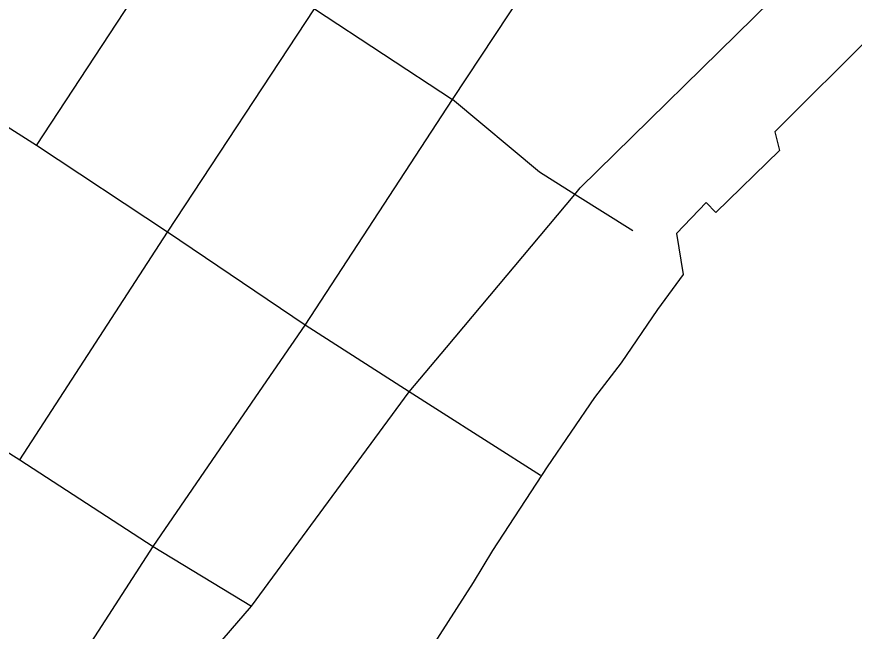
# Model space of a CAD drawing. Extents: x 0 to 40.2, y 0 to 22.
# Drawn here: x 2.5831 to 2.9091, y 19.5733 to 19.8123 of the extents above; entities that cross this region are included whole.
import ezdxf

# ---------------------------------------------------------------- set-up
doc = ezdxf.new("R2010")
doc.units = 0
for name, color, linetype in [('GM_X_Interchange_Ramps', 7, 'Continuous'), ('GM_X_Major_Lake', 7, 'Continuous'), ('GM_X_Major_Lake_Text', 7, 'Continuous'), ('GM_X_Unincorporated_Location', 7, 'Continuous')]:
    doc.layers.add(name, color=color, linetype=linetype)

msp = doc.modelspace()

# ---------------------------------------------------------------- linework, layer by layer
at = {"layer": 'GM_X_Interchange_Ramps'}
msp.add_lwpolyline([(2.91673, 19.80599), (2.87813, 19.76757), (2.87997, 19.76034), (2.85513, 19.73624), (2.85137, 19.74007), (2.8399, 19.72801), (2.84243, 19.71205), (2.83246, 19.69846), (2.81827, 19.67769), (2.808, 19.66423), (2.78951, 19.63729), (2.76819, 19.60471), (2.76078, 19.5922), (2.73269, 19.54853)], dxfattribs=at)
at = {"layer": 'GM_X_Major_Lake'}
for points in [[(2.67758, 19.66652), (2.69531, 19.69233), (2.75267, 19.78019), (2.8077, 19.86342), (2.88021, 19.98031)], [(2.5775, 19.51544), (2.63623, 19.6063), (2.67758, 19.66652)]]:
    msp.add_lwpolyline(points, dxfattribs=at)
at = {"layer": 'GM_X_Major_Lake_Text'}
for points in [[(2.69531, 19.69233), (2.64176, 19.72854), (2.59075, 19.76227), (2.53743, 19.79605), (2.48538, 19.83086), (2.43411, 19.86397), (2.38859, 19.89329), (2.34669, 19.92132), (2.30477, 19.94946), (2.26204, 19.97622), (2.22001, 20.00419), (2.17747, 20.03188), (2.13587, 20.05859), (2.1, 20.08186)], [(2.59075, 19.76227), (2.64763, 19.84887), (2.70389, 19.93462), (2.72363, 19.96514), (2.72967, 19.97369), (2.73693, 19.97948), (2.7498, 19.98795), (2.7631, 19.99538), (2.84184, 20.04646)], [(2.41173, 20.00248), (2.41257, 20.00193), (2.44612, 19.97998), (2.49069, 19.95061), (2.54235, 19.91759), (2.5941, 19.88332), (2.64763, 19.84887), (2.69894, 19.81535), (2.75267, 19.78019)], [(2.1, 19.95575), (2.11902, 19.9435), (2.163, 19.91651), (2.20772, 19.88639), (2.24741, 19.86083), (2.28983, 19.83353), (2.3314, 19.80587), (2.37693, 19.77585), (2.42806, 19.74193), (2.47959, 19.70832), (2.53222, 19.67282), (2.58422, 19.63991), (2.63623, 19.6063)], [(2.58422, 19.63991), (2.64176, 19.72854), (2.69894, 19.81535), (2.75526, 19.90208)]]:
    msp.add_lwpolyline(points, dxfattribs=at)
at = {"layer": 'GM_X_Unincorporated_Location'}
msp.add_line((2.63623, 19.6063), (2.67448, 19.58307), dxfattribs=at)
for points in [[(2.65809, 19.56406), (2.67448, 19.58307), (2.73586, 19.66645), (2.7503, 19.68366), (2.80024, 19.74323), (2.80236, 19.74577), (2.87669, 19.81867), (2.87941, 19.82134), (2.90498, 19.84893), (2.93796, 19.88263), (3.00314, 19.94536), (3.0049, 19.94717), (3.03964, 19.9784), (3.04607, 19.98419), (3.07039, 20.00796), (3.07467, 20.01215), (3.10654, 20.04199), (3.10937, 20.04463), (3.13824, 20.07289), (3.13988, 20.07449), (3.17958, 20.09987), (3.19822, 20.11099), (3.21915, 20.1244), (3.25522, 20.14722)], [(2.82291, 19.72899), (2.80024, 19.74323), (2.78653, 19.75184), (2.75267, 19.78019)], [(2.78695, 19.63385), (2.74622, 19.65984), (2.73586, 19.66645), (2.69531, 19.69233)]]:
    msp.add_lwpolyline(points, dxfattribs=at)

doc.saveas('drawing.dxf')
